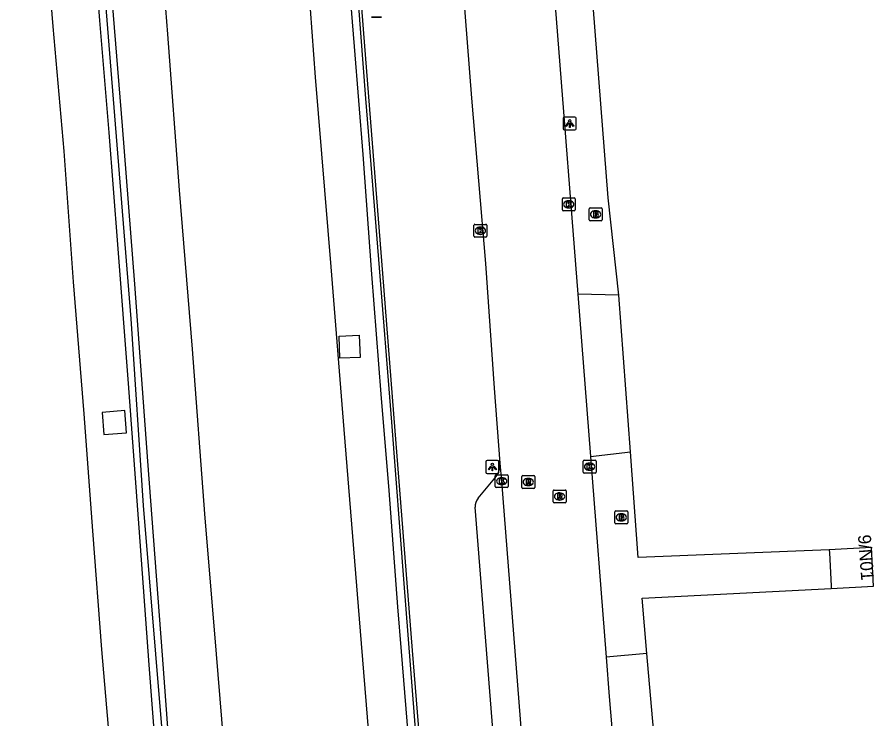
# Model space of a CAD drawing. Extents: x 157692 to 159670, y 381454 to 383289.
# Drawn here: x 157852.5 to 157919.2, y 381769.6 to 381824.2 of the extents above; entities that cross this region are included whole.
import ezdxf

# ---------------------------------------------------------------- set-up
doc = ezdxf.new("R2010")
doc.units = 0
for name, color, linetype in [('IMGEO_Berm_groen', 7, 'Continuous'), ('IMGEO_Brandkraan', 7, 'Continuous'), ('IMGEO_Geluidsscherm', 7, 'Continuous'), ('IMGEO_Kolk', 7, 'Continuous'), ('IMGEO_Lichtpunt', 7, 'Continuous'), ('IMGEO_Muur', 7, 'Continuous'), ('IMGEO_Pand', 7, 'Continuous'), ('IMGEO_Pand_nummerreeks', 7, 'Continuous'), ('IMGEO_Parkeervlak_open', 7, 'Continuous'), ('IMGEO_Rijbaan_autosnelweg', 7, 'Continuous'), ('IMGEO_Rijbaan_autoweg', 7, 'Continuous'), ('IMGEO_Rijbaan_lokaal_gesloten', 7, 'Continuous'), ('IMGEO_Rioolput', 7, 'Continuous'), ('IMGEO_Voetpad_open', 7, 'Continuous'), ('IMGEO_Wegwijzer', 7, 'Continuous')]:
    doc.layers.add(name, color=color, linetype=linetype)

msp = doc.modelspace()

# ---------------------------------------------------------------- linework, layer by layer
at = {"layer": 'IMGEO_Berm_groen'}
for points in [[(157877.668, 381797.642), (157877.598, 381799.365), (157879.167, 381799.428), (157879.237, 381797.705), (157877.668, 381797.642)], [(157859.162, 381793.424), (157859.296, 381791.706), (157861.055, 381791.843), (157860.921, 381793.562), (157859.162, 381793.424)]]:
    msp.add_lwpolyline(points, dxfattribs=at)
at = {"layer": 'IMGEO_Brandkraan'}
for p, q in [((157897.069, 381808.403), (157897.069, 381809.255)), ((157897.144, 381809.329), (157897.996, 381809.329)), ((157898.07, 381809.255), (157898.07, 381808.403)), ((157897.58, 381808.549), (157897.555, 381808.549)), ((157897.557, 381809.109), (157897.582, 381809.109)), ((157897.996, 381808.329), (157897.144, 381808.329)), ((157899.066, 381784.828), (157899.066, 381785.68)), ((157899.141, 381785.754), (157899.993, 381785.754)), ((157899.554, 381785.534), (157899.579, 381785.534)), ((157900.067, 381785.68), (157900.067, 381784.828)), ((157899.993, 381784.754), (157899.141, 381784.754)), ((157899.577, 381784.974), (157899.552, 381784.974))]:
    msp.add_line(p, q, dxfattribs=at)
for points in [[(157897.069, 381808.403), (157897.069, 381809.255)], [(157897.144, 381809.329), (157897.996, 381809.329)], [(157898.07, 381809.255), (157898.07, 381808.403)], [(157897.417, 381809.029), (157897.417, 381808.629), (157897.63, 381808.629)], [(157897.648, 381809.029), (157897.417, 381809.029)], [(157897.596, 381808.948), (157897.542, 381808.948), (157897.542, 381808.872)], [(157897.542, 381808.872), (157897.595, 381808.872)], [(157897.604, 381808.796), (157897.542, 381808.796), (157897.542, 381808.715)], [(157897.542, 381808.715), (157897.604, 381808.715)], [(157897.996, 381808.329), (157897.144, 381808.329)], [(157899.066, 381784.828), (157899.066, 381785.68)], [(157899.141, 381785.754), (157899.993, 381785.754)], [(157899.414, 381785.454), (157899.414, 381785.054), (157899.627, 381785.054)], [(157899.645, 381785.454), (157899.414, 381785.454)], [(157899.593, 381785.373), (157899.539, 381785.373), (157899.539, 381785.297)], [(157899.539, 381785.297), (157899.592, 381785.297)], [(157899.601, 381785.221), (157899.539, 381785.221), (157899.539, 381785.14)], [(157899.539, 381785.14), (157899.601, 381785.14)], [(157900.067, 381785.68), (157900.067, 381784.828)], [(157899.993, 381784.754), (157899.141, 381784.754)]]:
    msp.add_lwpolyline(points, dxfattribs=at)
for centre, radius, start, end in [((157897.146, 381809.253), 0.0765, 91.55205, 178.44795), ((157897.146, 381809.253), 0.0765, 91.55205, 178.44795), ((157897.994, 381809.253), 0.0765, 1.55205, 88.44795), ((157897.994, 381809.253), 0.0765, 1.55205, 88.44795), ((157897.597, 381808.91), 0.0379, 267.82845, 90.93552), ((157897.605, 381808.755), 0.0404, 269.87594, 90.50774), ((157897.636, 381808.88), 0.251, 268.66757, 293.53466), ((157897.652, 381808.884), 0.145, 59.4692, 91.53667), ((157897.677, 381808.931), 0.0922, 285.51372, 58.15012), ((157897.682, 381808.739), 0.105, 301.31148, 78.98903), ((157897.146, 381808.405), 0.0765, 181.55205, 268.44795), ((157897.146, 381808.405), 0.0765, 181.55205, 268.44795), ((157897.994, 381808.405), 0.0765, 271.55205, 358.44795), ((157897.994, 381808.405), 0.0765, 271.55205, 358.44795), ((157899.143, 381785.678), 0.0765, 91.55205, 178.44795), ((157899.143, 381785.678), 0.0765, 91.55205, 178.44795), ((157899.594, 381785.335), 0.0379, 267.82845, 90.93552), ((157899.602, 381785.18), 0.0404, 269.87594, 90.50774), ((157899.649, 381785.309), 0.145, 59.4692, 91.53667), ((157899.674, 381785.356), 0.0922, 285.51372, 58.15012), ((157899.679, 381785.164), 0.105, 301.31148, 78.98903), ((157899.991, 381785.678), 0.0765, 1.55205, 88.44795), ((157899.991, 381785.678), 0.0765, 1.55205, 88.44795), ((157899.143, 381784.83), 0.0765, 181.55205, 268.44795), ((157899.143, 381784.83), 0.0765, 181.55205, 268.44795), ((157899.633, 381785.305), 0.251, 268.66757, 293.53466), ((157899.991, 381784.83), 0.0765, 271.55205, 358.44795), ((157899.991, 381784.83), 0.0765, 271.55205, 358.44795)]:
    msp.add_arc(centre, radius, start, end, dxfattribs=at)
for centre, major_axis, ratio, start_param, end_param in [((157897.556, 381808.829), (-0.387, 0.002), 0.722429, 4.712389, 7.853982), ((157897.581, 381808.829), (-0.39, 0.002), 0.717154, 1.570796, 4.712389), ((157899.553, 381785.254), (-0.387, 0.002), 0.722429, 4.712389, 7.853982), ((157899.578, 381785.254), (-0.39, 0.002), 0.717154, 1.570796, 4.712389)]:
    msp.add_ellipse(centre, major_axis=major_axis, ratio=ratio, start_param=start_param, end_param=end_param, dxfattribs=at)
at = {"layer": 'IMGEO_Geluidsscherm'}
for points in [[(157874.053, 381638.712), (157872.666, 381656.094), (157871.737, 381668.027), (157870.721, 381681.637), (157869.567, 381696.23), (157868.32, 381712.586), (157867.159, 381726.489), (157865.954, 381741.209), (157864.809, 381756.45), (157863.806, 381768.982), (157862.385, 381786.19), (157861.408, 381800.707), (157860.147, 381816.502), (157858.882, 381832.382), (157857.547, 381849.595), (157856.042, 381866.756), (157854.906, 381881.824), (157854.737, 381883.41), (157854.585, 381886.29)], [(157894.139, 381641.124), (157893.247, 381651.551), (157892.35, 381662.063), (157891.41, 381672.573), (157890.762, 381680.814), (157889.905, 381691.372), (157889.058, 381701.758), (157888.118, 381712.268), (157887.113, 381724.843), (157885.957, 381739.479), (157885.015, 381750.851), (157883.817, 381765.443), (157882.659, 381780.122), (157881.699, 381792.657), (157880.689, 381805.318), (157879.686, 381817.851), (157878.57, 381832.532), (157877.418, 381847.083), (157876.408, 381859.744), (157875.211, 381874.335), (157874.447, 381884.768)]]:
    msp.add_lwpolyline(points, dxfattribs=at)
at = {"layer": 'IMGEO_Kolk'}
for p, q in [((157894.98, 381809.184), (157894.98, 381810.036)), ((157895.055, 381810.11), (157895.907, 381810.11)), ((157895.468, 381809.89), (157895.493, 381809.89)), ((157895.981, 381810.036), (157895.981, 381809.184)), ((157895.491, 381809.33), (157895.466, 381809.33)), ((157895.907, 381809.11), (157895.055, 381809.11)), ((157888.103, 381807.13), (157888.103, 381807.982)), ((157888.178, 381808.056), (157889.03, 381808.056)), ((157888.591, 381807.836), (157888.616, 381807.836)), ((157889.104, 381807.982), (157889.104, 381807.13)), ((157888.614, 381807.276), (157888.589, 381807.276)), ((157889.03, 381807.056), (157888.178, 381807.056)), ((157896.603, 381788.777), (157896.603, 381789.629)), ((157896.678, 381789.703), (157897.53, 381789.703)), ((157897.091, 381789.483), (157897.116, 381789.483)), ((157897.604, 381789.629), (157897.604, 381788.777)), ((157889.761, 381787.646), (157889.761, 381788.498)), ((157889.836, 381788.572), (157890.688, 381788.572)), ((157890.762, 381788.498), (157890.762, 381787.646)), ((157897.53, 381788.703), (157896.678, 381788.703)), ((157897.114, 381788.923), (157897.089, 381788.923)), ((157890.249, 381788.352), (157890.274, 381788.352)), ((157890.688, 381787.572), (157889.836, 381787.572)), ((157890.272, 381787.792), (157890.247, 381787.792))]:
    msp.add_line(p, q, dxfattribs=at)
for points in [[(157894.98, 381809.184), (157894.98, 381810.036)], [(157895.055, 381810.11), (157895.907, 381810.11)], [(157895.981, 381810.036), (157895.981, 381809.184)], [(157895.301, 381809.81), (157895.424, 381809.81), (157895.424, 381809.659), (157895.554, 381809.81), (157895.718, 381809.81), (157895.572, 381809.659), (157895.725, 381809.41), (157895.573, 381809.41), (157895.488, 381809.574), (157895.424, 381809.507), (157895.424, 381809.41), (157895.301, 381809.41), (157895.301, 381809.81)], [(157895.907, 381809.11), (157895.055, 381809.11)], [(157888.103, 381807.13), (157888.103, 381807.982)], [(157888.178, 381808.056), (157889.03, 381808.056)], [(157889.104, 381807.982), (157889.104, 381807.13)], [(157888.424, 381807.756), (157888.547, 381807.756), (157888.547, 381807.605), (157888.677, 381807.756), (157888.841, 381807.756), (157888.695, 381807.605), (157888.848, 381807.356), (157888.696, 381807.356), (157888.611, 381807.52), (157888.547, 381807.453), (157888.547, 381807.356), (157888.424, 381807.356), (157888.424, 381807.756)], [(157889.03, 381807.056), (157888.178, 381807.056)], [(157896.603, 381788.777), (157896.603, 381789.629)], [(157896.678, 381789.703), (157897.53, 381789.703)], [(157896.924, 381789.403), (157897.047, 381789.403), (157897.047, 381789.252), (157897.177, 381789.403), (157897.341, 381789.403), (157897.195, 381789.252), (157897.348, 381789.003), (157897.196, 381789.003), (157897.111, 381789.167), (157897.047, 381789.1), (157897.047, 381789.003), (157896.924, 381789.003), (157896.924, 381789.403)], [(157897.604, 381789.629), (157897.604, 381788.777)], [(157889.761, 381787.646), (157889.761, 381788.498)], [(157889.836, 381788.572), (157890.688, 381788.572)], [(157890.762, 381788.498), (157890.762, 381787.646)], [(157897.53, 381788.703), (157896.678, 381788.703)], [(157890.082, 381788.272), (157890.205, 381788.272), (157890.205, 381788.121), (157890.335, 381788.272), (157890.499, 381788.272), (157890.353, 381788.121), (157890.506, 381787.872), (157890.354, 381787.872), (157890.269, 381788.036), (157890.205, 381787.969), (157890.205, 381787.872), (157890.082, 381787.872), (157890.082, 381788.272)], [(157890.688, 381787.572), (157889.836, 381787.572)]]:
    msp.add_lwpolyline(points, dxfattribs=at)
for centre, start, end in [((157895.057, 381810.034), 91.55205, 178.44795), ((157895.057, 381810.034), 91.55205, 178.44795), ((157895.905, 381810.034), 1.55205, 88.44795), ((157895.905, 381810.034), 1.55205, 88.44795), ((157895.057, 381809.186), 181.55205, 268.44795), ((157895.057, 381809.186), 181.55205, 268.44795), ((157895.905, 381809.186), 271.55205, 358.44795), ((157895.905, 381809.186), 271.55205, 358.44795), ((157888.18, 381807.98), 91.55205, 178.44795), ((157888.18, 381807.98), 91.55205, 178.44795), ((157889.028, 381807.98), 1.55205, 88.44795), ((157889.028, 381807.98), 1.55205, 88.44795), ((157888.18, 381807.132), 181.55205, 268.44795), ((157888.18, 381807.132), 181.55205, 268.44795), ((157889.028, 381807.132), 271.55205, 358.44795), ((157889.028, 381807.132), 271.55205, 358.44795), ((157896.68, 381789.627), 91.55205, 178.44795), ((157896.68, 381789.627), 91.55205, 178.44795), ((157897.528, 381789.627), 1.55205, 88.44795), ((157897.528, 381789.627), 1.55205, 88.44795), ((157889.838, 381788.496), 91.55205, 178.44795), ((157889.838, 381788.496), 91.55205, 178.44795), ((157890.686, 381788.496), 1.55205, 88.44795), ((157890.686, 381788.496), 1.55205, 88.44795), ((157896.68, 381788.779), 181.55205, 268.44795), ((157896.68, 381788.779), 181.55205, 268.44795), ((157897.528, 381788.779), 271.55205, 358.44795), ((157897.528, 381788.779), 271.55205, 358.44795), ((157889.838, 381787.648), 181.55205, 268.44795), ((157889.838, 381787.648), 181.55205, 268.44795), ((157890.686, 381787.648), 271.55205, 358.44795), ((157890.686, 381787.648), 271.55205, 358.44795)]:
    msp.add_arc(centre, 0.0765, start, end, dxfattribs=at)
for centre, major_axis, ratio, start_param, end_param in [((157895.467, 381809.61), (-0.387, 0.002), 0.722429, 4.712389, 7.853982), ((157895.492, 381809.61), (-0.39, 0.002), 0.717154, 1.570796, 4.712389), ((157888.59, 381807.556), (-0.387, 0.002), 0.722429, 4.712389, 7.853982), ((157888.615, 381807.556), (-0.39, 0.002), 0.717154, 1.570796, 4.712389), ((157897.09, 381789.203), (-0.387, 0.002), 0.722429, 4.712389, 7.853982), ((157897.115, 381789.203), (-0.39, 0.002), 0.717154, 1.570796, 4.712389), ((157890.248, 381788.072), (-0.387, 0.002), 0.722429, 4.712389, 7.853982), ((157890.273, 381788.072), (-0.39, 0.002), 0.717154, 1.570796, 4.712389)]:
    msp.add_ellipse(centre, major_axis=major_axis, ratio=ratio, start_param=start_param, end_param=end_param, dxfattribs=at)
at = {"layer": 'IMGEO_Lichtpunt'}
for p, q in [((157895.053, 381816.305), (157895.053, 381815.498)), ((157895.053, 381816.305), (157895.053, 381815.498)), ((157895.955, 381816.4), (157895.147, 381816.4)), ((157895.955, 381816.4), (157895.147, 381816.4)), ((157896.049, 381815.498), (157896.049, 381816.305)), ((157896.049, 381815.498), (157896.049, 381816.305)), ((157895.147, 381815.404), (157895.955, 381815.404)), ((157895.147, 381815.404), (157895.955, 381815.404)), ((157889.032, 381789.581), (157889.032, 381788.774)), ((157889.032, 381789.581), (157889.032, 381788.774)), ((157889.934, 381789.676), (157889.126, 381789.676)), ((157889.934, 381789.676), (157889.126, 381789.676)), ((157890.028, 381788.774), (157890.028, 381789.581)), ((157890.028, 381788.774), (157890.028, 381789.581)), ((157889.126, 381788.68), (157889.934, 381788.68)), ((157889.126, 381788.68), (157889.934, 381788.68))]:
    msp.add_line(p, q, dxfattribs=at)
for points in [[(157895.427, 381815.969), (157895.466, 381815.941), (157895.278, 381815.679), (157895.24, 381815.706), (157895.427, 381815.969)], [(157895.529, 381815.921), (157895.576, 381815.921), (157895.576, 381815.599), (157895.529, 381815.599), (157895.529, 381815.921)], [(157895.639, 381815.941), (157895.677, 381815.968), (157895.864, 381815.706), (157895.825, 381815.678), (157895.639, 381815.941)], [(157889.406, 381789.245), (157889.445, 381789.217), (157889.257, 381788.955), (157889.219, 381788.982), (157889.406, 381789.245)], [(157889.508, 381789.197), (157889.555, 381789.197), (157889.555, 381788.875), (157889.508, 381788.875), (157889.508, 381789.197)], [(157889.618, 381789.217), (157889.656, 381789.244), (157889.843, 381788.982), (157889.804, 381788.954), (157889.618, 381789.217)]]:
    msp.add_lwpolyline(points, dxfattribs=at)
for centre in [(157895.552, 381816.103), (157889.531, 381789.379)]:
    msp.add_circle(centre, 0.0994, dxfattribs=at)
for centre, start, end in [((157895.147, 381816.305), 90, 180), ((157895.147, 381816.305), 90, 180), ((157895.955, 381816.305), 0, 90), ((157895.955, 381816.305), 0, 90), ((157895.147, 381815.498), 180, 270), ((157895.147, 381815.498), 180, 270), ((157895.955, 381815.498), 270, 0), ((157895.955, 381815.498), 270, 360), ((157889.126, 381789.581), 90, 180), ((157889.126, 381789.581), 90, 180), ((157889.934, 381789.581), 0, 90), ((157889.934, 381789.581), 0, 90), ((157889.126, 381788.774), 180, 270), ((157889.126, 381788.774), 180, 270), ((157889.934, 381788.774), 270, 0), ((157889.934, 381788.774), 270, 360)]:
    msp.add_arc(centre, 0.0946, start, end, dxfattribs=at)
at = {"layer": 'IMGEO_Muur'}
for points in [[(157852.566, 381942.102), (157853.196, 381934.112), (157853.848, 381926.083), (157854.451, 381918.086), (157855.298, 381906.882), (157855.156, 381899.332), (157855.061, 381891.288), (157855.001, 381886.264), (157855.226, 381883.216), (157855.91, 381875.127), (157857.036, 381861.071), (157857.969, 381849.462), (157858.911, 381838.09), (157859.838, 381826.588), (157860.71, 381815.729), (157861.68, 381803.41), (157862.684, 381789.628), (157863.821, 381774.538), (157864.981, 381759.018), (157865.914, 381747.818), (157866.94, 381735.675), (157867.965, 381722.303), (157868.994, 381709.276)], [(157887.932, 381707.729), (157887.155, 381717.191), (157886.515, 381724.851), (157885.711, 381734.42), (157884.966, 381743.588), (157884.182, 381753.692), (157883.34, 381763.97), (157882.447, 381774.827), (157882.173, 381778.304), (157881.488, 381787.341), (157880.879, 381794.83), (157880.152, 381804.166), (157879.468, 381813.482), (157878.811, 381821.896), (157877.88, 381833.462), (157877.286, 381840.672), (157876.321, 381852.904), (157875.521, 381862.797), (157874.824, 381871.962), (157874.1, 381881.234), (157873.193, 381892.349), (157873.989, 381892.369)], [(157889.505, 381698.696), (157888.108, 381715.453), (157887.411, 381723.799), (157886.734, 381732.168), (157886.078, 381740.56), (157885.416, 381748.649), (157884.565, 381759.53), (157883.305, 381774.894), (157881.864, 381793.308), (157881.01, 381804.232), (157880.198, 381814.361), (157879.607, 381821.916), (157878.695, 381833.548), (157877.743, 381845.523), (157876.888, 381856.468), (157876.377, 381862.907), (157875.637, 381872.07), (157874.781, 381883.037), (157873.989, 381892.369)], [(157867.915, 381709.715), (157867.171, 381719.374), (157866.318, 381729.867), (157865.523, 381739.673), (157864.989, 381746.563), (157864.461, 381752.914), (157863.617, 381763.257), (157862.806, 381773.774), (157862.051, 381784.444), (157861.203, 381795.67), (157860.376, 381806.488), (157859.703, 381815.202), (157858.987, 381823.914), (157858.251, 381833.422)]]:
    msp.add_lwpolyline(points, dxfattribs=at)
at = {"layer": 'IMGEO_Pand'}
for points in [[(157915.903, 381779.732), (157919.194, 381779.91), (157919.055, 381782.905), (157915.757, 381782.733)], [(157915.757, 381782.733), (157915.768, 381782.499), (157915.893, 381779.932), (157915.903, 381779.732)]]:
    msp.add_lwpolyline(points, dxfattribs=at)
at = {"layer": 'IMGEO_Parkeervlak_open'}
for points in [[(157888.417, 381786.762), (157889.73, 381788.294)], [(157891.913, 381739.433), (157888.184, 381786.041)]]:
    msp.add_lwpolyline(points, dxfattribs=at)
for centre, radius, start, end in [((157888.317, 381789.462), 1.833, 320.43165, 0.59741), ((157889.57, 381785.991), 1.387, 146.2336, 177.94865)]:
    msp.add_arc(centre, radius, start, end, dxfattribs=at)
at = {"layer": 'IMGEO_Rijbaan_autosnelweg'}
msp.add_lwpolyline([(157846.341, 381937.972), (157847.923, 381918.866), (157849.448, 381899.281), (157850.435, 381885.685), (157850.997, 381877.976), (157851.061, 381877.119), (157851.707, 381869.33), (157852.642, 381857.268), (157853.592, 381845.746), (157854.41, 381834.69), (157855.323, 381823.446), (157856.177, 381813.75), (157856.906, 381803.574), (157857.725, 381793.316), (157858.397, 381784.214), (157859.119, 381774.964), (157859.928, 381765.309), (157860.695, 381754.402), (157861.352, 381746.808), (157861.478, 381745.198)], dxfattribs=at)
at = {"layer": 'IMGEO_Rijbaan_autoweg'}
for points in [[(157854.775, 381943.17), (157855.675, 381931.633), (157856.539, 381921.158), (157857.093, 381913.494), (157858.078, 381900.896), (157859.349, 381885.296), (157860.482, 381870.701), (157861.613, 381856.559), (157862.57, 381845.317), (157863.541, 381831.749), (157864.246, 381822.842), (157865.141, 381810.714), (157866.157, 381798.354), (157867.132, 381785.518), (157868.028, 381774.618), (157869.025, 381762.603), (157870.022, 381750.608), (157871.057, 381737.862), (157871.967, 381726.294), (157873, 381713.591), (157873.682, 381705.524)], [(157873.377, 381868.049), (157873.585, 381862.1), (157873.92, 381850.557), (157874.303, 381839.407), (157874.844, 381831.878), (157875.738, 381819.514), (157876.969, 381804.757), (157877.974, 381792.105), (157879.326, 381775.432), (157881.117, 381753.472), (157882.892, 381729.72), (157883.254, 381725.724)]]:
    msp.add_lwpolyline(points, dxfattribs=at)
at = {"layer": 'IMGEO_Rijbaan_lokaal_gesloten'}
for points in [[(157890.15, 381789.481), (157889.707, 381795.306), (157889.026, 381805.007), (157887.941, 381817.88), (157885.063, 381854.884)], [(157893.019, 381842.891), (157896.177, 381802.631)], [(157896.177, 381802.631), (157897.179, 381790)], [(157897.179, 381790), (157898.397, 381774.383)], [(157894.353, 381736.277), (157893.784, 381743.648), (157892.044, 381765.598), (157890.262, 381788.072), (157890.15, 381789.481)], [(157898.397, 381774.383), (157898.636, 381771.323), (157899.136, 381765.221)]]:
    msp.add_lwpolyline(points, dxfattribs=at)
at = {"layer": 'IMGEO_Rioolput'}
for p, q in [((157891.904, 381788.509), (157892.756, 381788.509)), ((157891.829, 381787.583), (157891.829, 381788.435)), ((157892.317, 381788.289), (157892.342, 381788.289)), ((157892.83, 381788.435), (157892.83, 381787.583)), ((157892.756, 381787.509), (157891.904, 381787.509)), ((157892.34, 381787.729), (157892.315, 381787.729)), ((157894.265, 381786.456), (157894.265, 381787.308)), ((157894.34, 381787.382), (157895.192, 381787.382)), ((157894.753, 381787.162), (157894.778, 381787.162)), ((157895.266, 381787.308), (157895.266, 381786.456)), ((157894.776, 381786.602), (157894.751, 381786.602)), ((157895.192, 381786.382), (157894.34, 381786.382))]:
    msp.add_line(p, q, dxfattribs=at)
for points in [[(157891.904, 381788.509), (157892.756, 381788.509)], [(157891.829, 381787.583), (157891.829, 381788.435)], [(157892.418, 381788.207), (157892.166, 381788.209), (157892.166, 381787.809)], [(157892.166, 381787.809), (157892.29, 381787.809), (157892.29, 381787.971), (157892.301, 381787.971)], [(157892.344, 381788.128), (157892.29, 381788.128), (157892.29, 381788.047)], [(157892.29, 381788.047), (157892.342, 381788.047)], [(157892.348, 381787.942), (157892.419, 381787.809), (157892.559, 381787.809), (157892.494, 381787.935)], [(157892.83, 381788.435), (157892.83, 381787.583)], [(157892.756, 381787.509), (157891.904, 381787.509)], [(157894.265, 381786.456), (157894.265, 381787.308)], [(157894.34, 381787.382), (157895.192, 381787.382)], [(157895.266, 381787.308), (157895.266, 381786.456)], [(157894.854, 381787.08), (157894.602, 381787.082), (157894.602, 381786.682)], [(157894.602, 381786.682), (157894.726, 381786.682), (157894.726, 381786.844), (157894.737, 381786.844)], [(157894.78, 381787.001), (157894.726, 381787.001), (157894.726, 381786.92)], [(157894.726, 381786.92), (157894.778, 381786.92)], [(157894.784, 381786.815), (157894.855, 381786.682), (157894.995, 381786.682), (157894.93, 381786.808)], [(157895.192, 381786.382), (157894.34, 381786.382)]]:
    msp.add_lwpolyline(points, dxfattribs=at)
for centre, radius, start, end in [((157891.906, 381788.433), 0.0765, 91.55205, 178.44795), ((157891.906, 381788.433), 0.0765, 91.55205, 178.44795), ((157892.754, 381788.433), 0.0765, 1.55205, 88.44795), ((157892.754, 381788.433), 0.0765, 1.55205, 88.44795), ((157892.3, 381787.918), 0.0533, 26.02933, 88.69889), ((157892.326, 381788.236), 0.19, 274.7715, 282.96867), ((157892.35, 381788.032), 0.0964, 77.00612, 93.18647), ((157892.364, 381788.089), 0.0378, 276.66336, 79.67722), ((157892.417, 381788.097), 0.109, 350.36119, 89.41601), ((157892.415, 381788.097), 0.112, 277.58423, 350.98172), ((157892.399, 381787.882), 0.108, 29.51342, 73.79051), ((157891.906, 381787.585), 0.0765, 181.55205, 268.44795), ((157891.906, 381787.585), 0.0765, 181.55205, 268.44795), ((157892.754, 381787.585), 0.0765, 271.55205, 358.44795), ((157892.754, 381787.585), 0.0765, 271.55205, 358.44795), ((157894.342, 381787.306), 0.0765, 91.55205, 178.44795), ((157894.342, 381787.306), 0.0765, 91.55205, 178.44795), ((157895.19, 381787.306), 0.0765, 1.55205, 88.44795), ((157895.19, 381787.306), 0.0765, 1.55205, 88.44795), ((157894.736, 381786.791), 0.0533, 26.02933, 88.69889), ((157894.762, 381787.109), 0.19, 274.7715, 282.96867), ((157894.786, 381786.905), 0.0964, 77.00612, 93.18647), ((157894.8, 381786.962), 0.0378, 276.66336, 79.67722), ((157894.853, 381786.97), 0.109, 350.36119, 89.41601), ((157894.851, 381786.97), 0.112, 277.58423, 350.98172), ((157894.835, 381786.755), 0.108, 29.51342, 73.79051), ((157894.342, 381786.458), 0.0765, 181.55205, 268.44795), ((157894.342, 381786.458), 0.0765, 181.55205, 268.44795), ((157895.19, 381786.458), 0.0765, 271.55205, 358.44795), ((157895.19, 381786.458), 0.0765, 271.55205, 358.44795)]:
    msp.add_arc(centre, radius, start, end, dxfattribs=at)
for centre, major_axis, ratio, start_param, end_param in [((157892.316, 381788.009), (-0.387, 0.002), 0.722429, 4.712389, 7.853982), ((157892.341, 381788.009), (-0.39, 0.002), 0.717154, 1.570796, 4.712389), ((157894.752, 381786.882), (-0.387, 0.002), 0.722429, 4.712389, 7.853982), ((157894.777, 381786.882), (-0.39, 0.002), 0.717154, 1.570796, 4.712389)]:
    msp.add_ellipse(centre, major_axis=major_axis, ratio=ratio, start_param=start_param, end_param=end_param, dxfattribs=at)
at = {"layer": 'IMGEO_Voetpad_open'}
for points in [[(157899.387, 381802.538), (157898.558, 381810.124), (157897.252, 381826.778), (157896.212, 381841.657)], [(157899.387, 381802.538), (157896.177, 381802.631)], [(157900.297, 381790.346), (157899.387, 381802.538)], [(157897.179, 381790), (157900.297, 381790.346)], [(157915.757, 381782.733), (157900.891, 381782.123), (157900.297, 381790.346)], [(157901.564, 381774.658), (157901.185, 381778.971), (157915.903, 381779.732)], [(157901.564, 381774.658), (157898.397, 381774.383)], [(157902.361, 381765.473), (157902.312, 381766.143), (157901.564, 381774.658)]]:
    msp.add_lwpolyline(points, dxfattribs=at)
at = {"layer": 'IMGEO_Wegwijzer'}
for p, q in [((157880.902, 381824.177), (157880.112, 381824.177)), ((157880.112, 381824.177), (157880.902, 381824.177))]:
    msp.add_line(p, q, dxfattribs=at)

# ---------------------------------------------------------------- texts
at = {"layer": 'IMGEO_Pand_nummerreeks'}
msp.add_text('9/N01', height=1, rotation=274.23639, dxfattribs=at).set_placement((157917.989, 381783.875))

doc.saveas('drawing.dxf')
